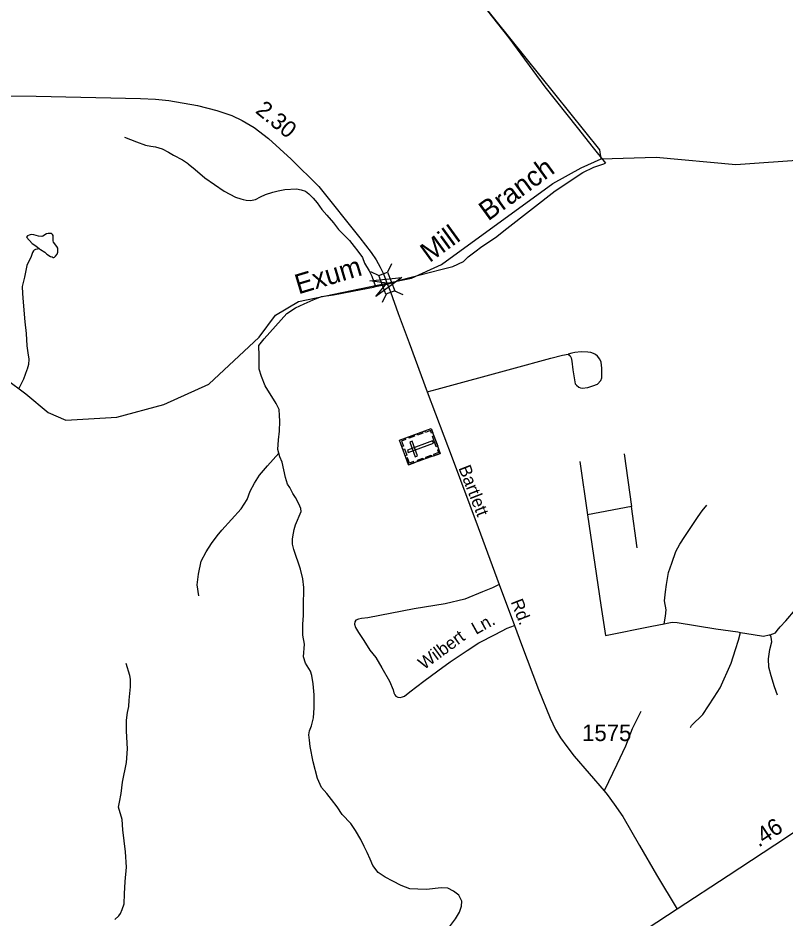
# Model space of a CAD drawing. Extents: x 2206922 to 2357709, y 510027 to 673830.
# Drawn here: x 2337037 to 2342837, y 623535 to 630335 of the extents above; entities that cross this region are included whole.
import ezdxf

# ---------------------------------------------------------------- set-up
doc = ezdxf.new("R2010")
doc.units = 0
for name, color, linetype in [('Exist Cultural Cemetery CELL', 7, 'Continuous'), ('Exist Hydrographic Creek Single Shore', 7, 'Continuous'), ('Exist Hydrographic Creek Single Shore Label', 7, 'Continuous'), ('Exist Hydrographic Misc Water Feature', 7, 'Continuous'), ('Exist Road Non-System Type 51', 7, 'Continuous'), ('Exist Road Non-System Type 51 Label', 7, 'Continuous'), ('Exist Road Secondary Mileage Hundredths English Label', 7, 'Continuous'), ('Exist Road Secondary Structure Standard Bridge Attributed CELL', 7, 'Continuous'), ('Exist Road Secondary Structure Standard Bridge CELL', 7, 'Continuous'), ('Exist Road Secondary Type 51 Attributed', 7, 'Continuous'), ('Exist Road Secondary Type 51 Label', 7, 'Continuous'), ('Exist Road Secondary Type 51 Number Label', 7, 'Continuous')]:
    doc.layers.add(name, color=color, linetype=linetype)

msp = doc.modelspace()

# ---------------------------------------------------------------- linework, layer by layer
at = {"layer": 'Exist Cultural Cemetery CELL'}
for points in [[(2339987.3, 626962.3), (2339919.3, 627149.4), (2340158.7, 627236.3), (2340226.6, 627049.1)], [(2340170, 627205.1), (2340159.2, 627201.2), (2340151.7, 627221.9), (2340113.7, 627208.1), (2340109.9, 627218.6), (2340158.7, 627236.3)], [(2340032.7, 627178.5), (2339991.9, 627163.7), (2339988.1, 627174.4), (2340028.8, 627189.2)], [(2340094.6, 627200.9), (2340053.9, 627186.1), (2340050, 627196.8), (2340090.7, 627211.6)], [(2340196.2, 627099.2), (2340167.3, 627179), (2340178, 627182.9), (2340206.9, 627103.1)], [(2339960.1, 627164.2), (2339963.9, 627153.6), (2339933.7, 627142.6), (2339947.5, 627104.5), (2339937.1, 627100.7), (2339919.4, 627149.5)], [(2339977.6, 627074.7), (2339984, 627057.2), (2340174.6, 627126.4), (2340168.2, 627143.9)], [(2340037.3, 627023.8), (2340054.9, 627030.2), (2340014.7, 627140.9), (2339997.1, 627134.5)], [(2339962, 627031.9), (2339944.3, 627080.6), (2339955, 627084.5), (2339972.7, 627035.8)], [(2340160.9, 627025.2), (2340120.2, 627010.5), (2340116.3, 627021.2), (2340157, 627035.9)], [(2340215.3, 627080.2), (2340204.5, 627076.3), (2340212, 627055.6), (2340174, 627041.8), (2340177.8, 627031.4), (2340226.6, 627049.1)], [(2340028, 626977), (2340024.1, 626987.7), (2339993.9, 626976.7), (2339980, 627014.8), (2339969.6, 627011), (2339987.3, 626962.3)], [(2340097.7, 627002.3), (2340057, 626987.5), (2340053.1, 626998.2), (2340093.8, 627013)]]:
    msp.add_lwpolyline(points, close=True, dxfattribs=at)
at = {"layer": 'Exist Hydrographic Creek Single Shore'}
for points in [[(2341440.5, 629272.6), (2341431.5, 629341.2), (2339165.5, 632160.3), (2338845.4, 632459.2), (2338482.4, 632844.9), (2338473.4, 632877.3), (2338186.4, 633190.5), (2337863.4, 633605.5), (2337687.4, 633848), (2337526.3, 634099.1), (2337492.5, 634130.5), (2337389.3, 634356.1), (2337084.4, 634809.7), (2337066.4, 634884.6), (2337032.3, 634942.2), (2337006.3, 635026.5), (2336998.3, 635758), (2336962.4, 635982.9), (2336936.4, 636008.2), (2336901.3, 636157.7), (2336859.3, 636182.3)], [(2341440.5, 629272.6), (2341857.4, 629286.2), (2342457.4, 629228.5), (2342990.5, 629266.4), (2343397.5, 629371.5), (2344360.5, 629574.7), (2344908.6, 629741.2), (2344991.4, 629751.1)], [(2336512.3, 627616), (2336629.4, 627656.8), (2336779.5, 627659.6), (2336946.4, 627610.6), (2337097.3, 627498.6), (2337265.5, 627357.7), (2337399.4, 627300.8), (2337782.4, 627322.8), (2338139.4, 627419.3), (2338479.4, 627570.9), (2338858.5, 627927.6), (2338981.3, 628093.3), (2339154.4, 628195.5), (2339822.1, 628333.3), (2340008.4, 628372.2), (2340234.4, 628475.5), (2341076.4, 629087.2), (2341291.5, 629204.2), (2341440.5, 629272.6)]]:
    msp.add_lwpolyline(points, dxfattribs=at)
at = {"layer": 'Exist Hydrographic Misc Water Feature'}
for p, q in [((2341615.4, 627045), (2341670, 626648.2)), ((2341280.2, 626987.1), (2341338.8, 626586.1)), ((2341670, 626648.2), (2341338.8, 626586.1)), ((2341713.9, 626336.7), (2341670, 626648.2))]:
    msp.add_line(p, q, dxfattribs=at)
for points in [[(2340358.3, 630680.4), (2340449.9, 630561.6), (2340743.8, 630185.2), (2341016.5, 629816.6), (2341260.1, 629507.8), (2341381.7, 629355.2), (2341473.3, 629238.5)], [(2337840.2, 629436.6), (2337932.7, 629401.6), (2337998.9, 629376.7), (2338039.1, 629367), (2338075, 629363.6), (2338125.7, 629347.9), (2338173.6, 629322.8), (2338212.2, 629301.2), (2338280.3, 629265.8), (2338316.4, 629238.5), (2338322.5, 629234.3), (2338375.2, 629193.1), (2338448, 629129.8), (2338594.6, 629027.9), (2338679.5, 628983.1), (2338719.7, 628969.4), (2338737.7, 628965.4), (2338759.5, 628961.7), (2338793.9, 628958.2), (2338829.8, 628964.6), (2338869.4, 628985.4), (2338907.1, 629003.6), (2338962.7, 629020.4), (2339002.7, 629030.6), (2339052.9, 629041.3), (2339140.5, 629046.4), (2339176.5, 629038.9), (2339208.5, 629027.2), (2339232.9, 629007.7), (2339267.2, 628975.8), (2339295.7, 628940.3), (2339332.2, 628891), (2339368.7, 628847.4), (2339419.5, 628789.9), (2339457.9, 628740.3), (2339492.3, 628704.7), (2339540.7, 628655.2), (2339575.6, 628611.9), (2339603.7, 628574.3), (2339638.1, 628528.6), (2339654.7, 628484.8), (2339689.8, 628427.2), (2339709.9, 628387.6), (2339737.2, 628308.1)], [(2339737.2, 628308.1), (2339829, 628327.2), (2339918.4, 628356.3), (2340231.3, 628437.8), (2340320.9, 628458.7), (2340400.7, 628497.9), (2340438.2, 628532.4), (2340487.7, 628570.8), (2340539.1, 628609.7), (2340644.1, 628678.6), (2340729.4, 628747.7), (2341093.8, 629031.9), (2341304, 629168.6), (2341385.6, 629209.5), (2341453, 629232.2), (2341473.3, 629238.5)], [(2337198.8, 628593.1), (2337206.8, 628587.4), (2337239.4, 628567.9), (2337253.6, 628554), (2337283.3, 628536.2), (2337293.8, 628532.6), (2337301.6, 628528.5), (2337307.5, 628528.5), (2337311.8, 628530.7), (2337321.2, 628536.9), (2337333.3, 628553), (2337337.2, 628569), (2337339.1, 628585), (2337336.8, 628597.1), (2337330.7, 628610.9), (2337306.1, 628642.6), (2337302.4, 628652.5), (2337302.2, 628664.3), (2337303.6, 628686.4), (2337301.6, 628694.4), (2337297.4, 628702.3), (2337291.1, 628708.1), (2337281.3, 628710), (2337265.5, 628710), (2337251.3, 628706), (2337223.4, 628687.5), (2337217.7, 628685.5), (2337191.4, 628689.1), (2337155.6, 628698.5), (2337135.5, 628700.3), (2337121.7, 628696.3), (2337109.6, 628690), (2337100, 628680.2), (2337144.5, 628634.5), (2337170.5, 628614.7), (2337198.8, 628593.1)], [(2337198.8, 628593.1), (2337168.9, 628587), (2337158.8, 628582.9), (2337153.1, 628578.9), (2337145.3, 628564.6), (2337135.7, 628534.5), (2337104.3, 628466.2), (2337087.3, 628379.9), (2337068.6, 628307.7), (2337070.9, 628255.8), (2337075.8, 628189.8), (2337089.7, 628042.1), (2337098.5, 627954.4), (2337103.7, 627860.4), (2337112.5, 627808.7), (2337119.1, 627760.7), (2337115.4, 627720.7), (2337105.9, 627684.4), (2337103.7, 627678.7), (2337078.7, 627610.2), (2337044.3, 627537.9)], [(2338856.9, 627863.4), (2338896.2, 627913.9), (2339067.7, 628105.9), (2339133.5, 628146.7), (2339198.9, 628177.4), (2339266.2, 628208.2), (2339328.1, 628233), (2339419.9, 628246.4), (2339629.5, 628286.6), (2339723.2, 628303.7), (2339737.2, 628308.1)], [(2339006.6, 627051.7), (2339000.2, 627079.5), (2339003.3, 627151.6), (2339012.5, 627217.9), (2339013.7, 627291.5), (2339013.1, 627335.9), (2339010.7, 627379.6), (2338988.1, 627425.2), (2338904.2, 627558.3), (2338875.9, 627629.8), (2338858.7, 627685.5), (2338857.5, 627785.5), (2338856.9, 627863.4)], [(2338401.9, 625973.1), (2338391, 626056.7), (2338400, 626136.8), (2338420.7, 626235.1), (2338457.8, 626307.4), (2338497.2, 626368), (2338540.5, 626426.3), (2338575.5, 626468.9), (2338721.9, 626630.6), (2338766.9, 626700.9), (2338790.2, 626765.1), (2338823.4, 626823.8), (2338860.6, 626883.9), (2338921.7, 626954.6), (2339006.6, 627051.7)], [(2340265.4, 623436.7), (2340340.4, 623537.4), (2340371.8, 623587.8), (2340387.2, 623631.7), (2340388.8, 623670), (2340366.3, 623715.6), (2340325.7, 623745.2), (2340283.2, 623766.6), (2340233.4, 623770), (2340121.6, 623758.4), (2340057.9, 623759.9), (2339997.6, 623763.3), (2339931.5, 623788.3), (2339867.2, 623819.4), (2339810.8, 623851), (2339758.3, 623886.1), (2339717.7, 623937.7), (2339697, 623987.4), (2339674.2, 624037.1), (2339651.7, 624083), (2339627.5, 624134.5), (2339586.4, 624201.9), (2339552, 624255.7), (2339484.9, 624322.6), (2339448.2, 624380.5), (2339406, 624437.9), (2339369.5, 624481.1), (2339328.5, 624528.7), (2339298.1, 624596.5), (2339266.4, 624720.1), (2339243, 624837.6), (2339238.3, 624885.7), (2339233.8, 624925.3), (2339239.7, 624955.7), (2339253.2, 624993.8), (2339268.4, 625054), (2339273.7, 625129.8), (2339274.6, 625225.8), (2339265.5, 625309.5), (2339256.5, 625373.7), (2339246.1, 625405.3), (2339209.2, 625466.8), (2339193, 625512.6), (2339202, 625610.6), (2339187.2, 625676.5), (2339187.8, 625760.4), (2339193, 625824.5), (2339192.3, 625892.3), (2339194.6, 626036.4), (2339187.8, 626102.2), (2339171.2, 626176.2), (2339121.4, 626323.5), (2339110.5, 626363.3), (2339110.5, 626403.5), (2339117.7, 626447.4), (2339123.2, 626475.3), (2339132.7, 626509.6), (2339175.7, 626611.8), (2339173.5, 626634.1), (2339159.1, 626667.9), (2339132.5, 626715.2), (2339112.4, 626747.1), (2339089.4, 626791.1), (2339073.4, 626816.6), (2339058.6, 626866.3), (2339031.2, 626982), (2339015.2, 627023.7), (2339006.6, 627051.7)], [(2341916.9, 625763.5), (2341927.9, 625819.5), (2341931.4, 625869.6), (2341920.8, 625937.3), (2341927.7, 626005.2), (2341935.5, 626059.6), (2341950.1, 626149.5), (2341975.3, 626221.9), (2342006.1, 626308.1), (2342035.6, 626364.6), (2342072.5, 626421), (2342113.9, 626483.3), (2342173, 626572.2), (2342204.1, 626616.6), (2342239.6, 626658.7)], [(2341338.8, 626586.1), (2341439.5, 625903.4), (2341474, 625676), (2341823.2, 625744.4), (2341916.9, 625763.5)], [(2342719, 625681), (2342757.2, 625695.5), (2342770.9, 625713.7), (2342794.3, 625739.8), (2342835.7, 625784.7), (2342982.1, 625956.1)], [(2341916.9, 625763.5), (2341940.4, 625767.6), (2341978.4, 625776.2), (2342014.5, 625772.8), (2342308.7, 625726.1), (2342473.2, 625702.1), (2342493.3, 625698.3)], [(2342115.8, 624980.1), (2342124.2, 624996.3), (2342208.9, 625079.2), (2342251.9, 625143.7), (2342295.2, 625210.2), (2342340.1, 625280.9), (2342424, 625465.4), (2342456.8, 625570), (2342479.9, 625638.3), (2342493.3, 625698.3)], [(2342493.3, 625698.3), (2342589.4, 625683.4), (2342667.6, 625670.4), (2342711.4, 625678.9), (2342719, 625681)], [(2342772.8, 625223.9), (2342750.2, 625287.8), (2342725, 625369.4), (2342708.4, 625435.2), (2342705.3, 625498.9), (2342716.6, 625569), (2342730.1, 625627), (2342725.4, 625663), (2342719, 625681)]]:
    msp.add_lwpolyline(points, dxfattribs=at)
at = {"layer": 'Exist Road Non-System Type 51'}
for points in [[(2340126.7, 627512.8), (2340203, 627533.5), (2340768, 627686.3), (2341060.4, 627767.1), (2341149.8, 627791.1), (2341193.4, 627797.6)], [(2341193.4, 627797.6), (2341206.9, 627785.3), (2341214.1, 627771.6), (2341220.6, 627745.5), (2341226.4, 627680.3), (2341236.5, 627620.3), (2341241.6, 627589.8), (2341245.9, 627573.2), (2341256.1, 627563.8), (2341272, 627549.3), (2341284.3, 627543.5), (2341297.3, 627541.3), (2341340.7, 627546.4), (2341378.3, 627558.7), (2341414.5, 627572.5), (2341438.4, 627598.5), (2341445.6, 627620.3), (2341447.8, 627645.6), (2341446.4, 627692.6), (2341440.6, 627739), (2341431.2, 627760.7), (2341413.1, 627782.4), (2341399.3, 627796.2), (2341382.7, 627804.1), (2341362.4, 627811.4), (2341340.7, 627814.3), (2341290.1, 627815.7), (2341241.6, 627809.9), (2341219.9, 627805.6), (2341193.4, 627797.6)], [(2340669.9, 626060.4), (2340621.9, 626035.7), (2340544.8, 626003.7), (2340412.5, 625949.8), (2340262.7, 625914.9), (2340030, 625875.6), (2339678, 625808.7), (2339631.6, 625802.4), (2339607.6, 625799), (2339588.8, 625790.4), (2339580.2, 625776.7), (2339578.5, 625761.3), (2339587.1, 625733.9), (2339609.3, 625697.9), (2339648.7, 625636.2), (2339695, 625564.2), (2339739.6, 625509.3), (2339785.8, 625430.4), (2339842.3, 625329.3), (2339870, 625263.7), (2339875.8, 625241.9), (2339883.1, 625227.3), (2339891.8, 625217.1), (2339906.4, 625208.4), (2339923.8, 625206.9), (2339941.3, 625211.3), (2339955.8, 625217.1), (2339996.5, 625249.1), (2340101.2, 625330.6), (2340207.4, 625409.2), (2340301.9, 625476.2), (2340429.9, 625560.6), (2340518.6, 625620.2), (2340640.8, 625682.8), (2340732.4, 625729.4), (2340787.7, 625751.2)], [(2337769.3, 623530.9), (2337797.6, 623559.2), (2337810.4, 623577.2), (2337823.3, 623605.5), (2337838.7, 623649.2), (2337841.3, 623723.8), (2337846.4, 623818.9), (2337856.7, 623926.9), (2337849, 624042.7), (2337828.4, 624207.2), (2337823.3, 624286.9), (2337795, 624379.5), (2337802.7, 624418.1), (2337815.6, 624482.4), (2337825.8, 624567.2), (2337856.7, 624716.4), (2337864.4, 624819.3), (2337856.7, 624953), (2337856.7, 625035.3), (2337864.4, 625094.4), (2337874.7, 625138.1), (2337877.2, 625187), (2337887.5, 625287.3), (2337887.5, 625346.4), (2337882.4, 625372.1), (2337854.1, 625463.4)], [(2341740.3, 625100.7), (2341676.3, 624970.5), (2341625.4, 624838.8), (2341559.9, 624700.5), (2341463.9, 624501.9)]]:
    msp.add_lwpolyline(points, dxfattribs=at)
at = {"layer": 'Exist Road Secondary Structure Standard Bridge Attributed CELL'}
msp.add_lwpolyline([(2339693.4, 628351.5), (2339935.9, 628377.1), (2339738.6, 628233.7), (2339822.1, 628333.3)], close=True, dxfattribs=at)
at = {"layer": 'Exist Road Secondary Structure Standard Bridge CELL'}
for p, q in [((2339857.6, 628480.3), (2339829, 628417.5)), ((2339700.1, 628421.3), (2339762.9, 628392.8)), ((2339881.8, 628275.9), (2339944.6, 628247.4)), ((2339817.1, 628251.7), (2339788.6, 628188.9))]:
    msp.add_line(p, q, dxfattribs=at)
msp.add_lwpolyline([(2339829, 628417.5), (2339882.1, 628276), (2339816, 628251.3), (2339762.9, 628392.8)], close=True, dxfattribs=at)
at = {"layer": 'Exist Road Secondary Type 51 Attributed'}
for points in [[(2333501.5, 629891.7), (2334177.5, 629843.4), (2334996.9, 629805.9), (2335446.2, 629788), (2335762, 629775), (2336398.5, 629756.3), (2337173.4, 629745.7), (2337961.2, 629728.6), (2338075.2, 629722.9), (2338176.1, 629713.1), (2338392.6, 629674), (2338539.1, 629636.5), (2338653.1, 629599.1), (2338731.2, 629561.6), (2338820.7, 629507.9), (2338928.2, 629424.8), (2339100.7, 629269.2), (2339309.1, 629062.4), (2339620, 628675.5), (2339704.7, 628564.7), (2339742.1, 628511), (2339773, 628455.6), (2339794.2, 628408.4), (2339804.6, 628383.4)], [(2339804.6, 628383.4), (2339818.6, 628349.7), (2339849.5, 628267.5), (2339908.1, 628104.6), (2339991.2, 627883), (2340126.7, 627512.8), (2340316.5, 627016.2), (2340512.8, 626490.1), (2340669.9, 626060.4), (2340787.7, 625751.2), (2340840, 625607.1), (2340968, 625268.1), (2341056.7, 625051.2), (2341096, 624965.4), (2341133.8, 624902.8), (2341181.8, 624835.9), (2341238.5, 624763.1), (2341352, 624634.3), (2341463.9, 624501.9), (2341485.8, 624475.7), (2341539.6, 624401.5), (2341605, 624308.3), (2341731.5, 624089.3), (2341859.5, 623868.1), (2342015.1, 623609.1)], [(2344049.7, 624944.3), (2343641.1, 624680.9), (2343220.8, 624405.8), (2342841.2, 624150.4), (2342400.5, 623861.6), (2342015.1, 623609.1)], [(2342015.1, 623609.1), (2341789.7, 623459.9), (2340773.1, 622800)]]:
    msp.add_lwpolyline(points, dxfattribs=at)

# ---------------------------------------------------------------- texts
at = {"layer": 'Exist Hydrographic Creek Single Shore Label'}
for s, rotation, p in [('Branch', 36.00063, (2340587.6, 628798.8)), ('Mill', 36.00063, (2340145.4, 628484.4)), ('Exum', 16.71408, (2339155, 628248.7))]:
    msp.add_text(s, height=150, rotation=rotation, dxfattribs=at).set_placement(p)
at = {"layer": 'Exist Road Non-System Type 51 Label'}
for s, rotation, p in [('Ln.', 29.0163, (2340495.7, 625678.6)), ('Wilbert', 36.26566, (2340103.1, 625412.6))]:
    msp.add_text(s, height=95, rotation=rotation, dxfattribs=at).set_placement(p)
at = {"layer": 'Exist Road Secondary Mileage Hundredths English Label'}
for s, rotation, p in [('2.30', 320.83321, (2338823.4, 629625.3)), ('.46', 33.8805, (2342632, 624072.7))]:
    msp.add_text(s, height=125, rotation=rotation, dxfattribs=at).set_placement(p)
at = {"layer": 'Exist Road Secondary Type 51 Label'}
for s, rotation, p in [('Bartlett', 291.31148, (2340362.1, 626939.1)), ('Rd.', 291.4207, (2340756.9, 625929))]:
    msp.add_text(s, height=95, rotation=rotation, dxfattribs=at).set_placement(p)
at = {"layer": 'Exist Road Secondary Type 51 Number Label'}
msp.add_text('1575', height=125, dxfattribs=at).set_placement((2341297.6, 624878))

doc.saveas('drawing.dxf')
